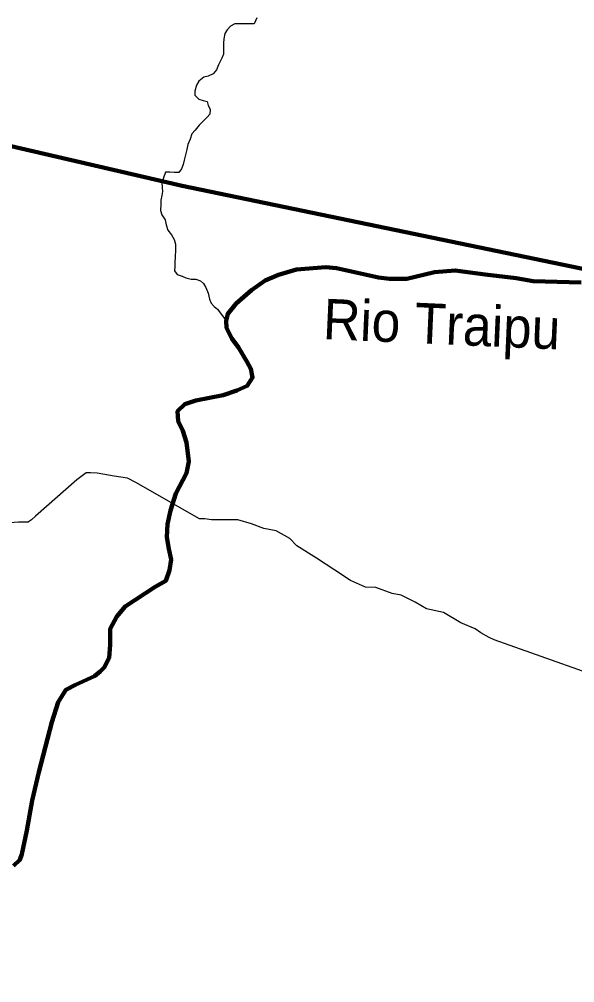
# Model space of a CAD drawing. Extents: x -1643653 to 4543381, y 1624270 to 13878484.
# Drawn here: x 722813 to 729677, y 8926255 to 8938163 of the extents above; entities that cross this region are included whole.
import ezdxf
from ezdxf.enums import TextEntityAlignment as Align

# ---------------------------------------------------------------- set-up
doc = ezdxf.new("R2010")
doc.units = 0
doc.header["$LTSCALE"] = 200
for name, color, linetype, lineweight in [('12', 7, 'Continuous', 25), ('24', 7, 'Continuous', 25), ('53', 7, 'Continuous', 106), ('60', 7, 'Continuous', 13), ('9', 7, 'Continuous', 90)]:
    doc.layers.add(name, color=color, linetype=linetype, lineweight=lineweight)
doc.layers.add('49', color=7, linetype='Continuous')

msp = doc.modelspace()

# ---------------------------------------------------------------- linework, layer by layer
at = {"layer": '12'}
for points in [[(723524.2, 8932470.5), (723013.1, 8932023.2), (722964.6, 8931975.3), (722928.4, 8931953)], [(729842.6, 8930080), (728682.6, 8930494.7), (728621.5, 8930520.3), (728514.8, 8930581.6), (728448.7, 8930627.6), (728270.7, 8930704.3), (728057.2, 8930832.1), (727843.4, 8930878.3), (727706.2, 8930960.1), (727614.7, 8931006.1), (727533.3, 8931047), (727421.3, 8931067.6), (727217.8, 8931139.3), (727090.4, 8931144.6), (726907.3, 8931226.4), (726714.2, 8931354.1), (726485.5, 8931502.3), (726241.6, 8931655.6), (726155.3, 8931747.4), (725987.5, 8931839.4), (725834.8, 8931870.3), (725682.2, 8931926.6), (725514.3, 8931977.8), (725392, 8931978.1), (725274.8, 8931978.3), (725188.2, 8931978.4), (725106.8, 8931988.8), (725040.5, 8931988.9), (724252.6, 8932438.6), (724150.9, 8932489.8), (723987.9, 8932515.5), (723774.1, 8932551.6), (723692.6, 8932556.8), (723641.7, 8932556.9), (723524.2, 8932470.5)], [(719465.7, 8931582), (719776.2, 8931594.6), (719960.1, 8931621.3), (720108, 8931671.9), (720470.6, 8931895.4), (720598.2, 8931961.4), (720664.5, 8932002), (720792.1, 8932052.7), (720970.4, 8932052.4), (721113, 8932057.2), (721235.3, 8932046.8), (721439, 8932046.4), (721540.8, 8932020.8), (721759.6, 8931949.1), (721968.3, 8931907.9), (722065, 8931877.2), (722233.1, 8931866.7), (722309.4, 8931841.1), (722477.5, 8931835.7), (722554, 8931861), (722651, 8931906.7), (722697, 8931942.3), (722804, 8931952.2), (722928.4, 8931953)]]:
    msp.add_lwpolyline(points, dxfattribs=at)
at = {"layer": '24'}
for points in [[(725748, 8938182.8), (725717, 8938106.6), (725544.1, 8938107.6), (725478, 8938108), (725421.8, 8938077.8), (725380.8, 8938032.2), (725355.1, 8937986.6), (725339.3, 8937920.5), (725339, 8937869.5), (725338.6, 8937818.6), (725338, 8937732.1), (725317.3, 8937681.2), (725276.1, 8937600), (725250.2, 8937539.1), (725207.8, 8937489.4), (725146.5, 8937460.6), (725092.5, 8937446.2), (725030.6, 8937397.8), (725004.8, 8937347.1), (724984, 8937275.9), (724983.6, 8937225), (725034.1, 8937173.8), (725084.8, 8937158.2), (725135.6, 8937147.7), (725145.5, 8937096.7), (725170.6, 8937050.7), (725170.1, 8936989.6), (725134.3, 8936954.2), (725093.3, 8936913.7), (725037, 8936852.9), (724985.7, 8936792.1), (724944.7, 8936746.5), (724923.9, 8936680.5), (724898, 8936614.4), (724882.3, 8936553.4), (724866.6, 8936487.3), (724850.9, 8936421.2), (724840.4, 8936370.3), (724819.6, 8936314.4), (724783.7, 8936268.8), (724732.8, 8936269.1), (724671.9, 8936274.6), (724621, 8936274.9)], [(724621, 8936274.9), (724573, 8936146.7), (724577.7, 8936085.6), (724582.4, 8936034.6), (724577, 8935983.7), (724561.3, 8935927.8), (724561, 8935876.9), (724560.4, 8935800.5), (724575.3, 8935744.4), (724615.6, 8935683), (724630.4, 8935621.8), (724650.3, 8935555.5), (724695.7, 8935499.2), (724725.8, 8935443), (724745.7, 8935381.8), (724745.2, 8935310.5), (724739.6, 8935229), (724734, 8935157.8), (724733.7, 8935106.9), (724733.3, 8935055.9), (724763.5, 8935009.9), (724824.4, 8934989.2), (724870, 8934968.5), (724936, 8934952.8), (724997.1, 8934952.5), (725052.8, 8934931.8), (725088.2, 8934895.9), (725118.4, 8934849.9), (725148.4, 8934778.4), (725163.2, 8934701.9), (725183.2, 8934656), (725223.6, 8934615), (725264, 8934579.1), (725368.5, 8934436.4)]]:
    msp.add_lwpolyline(points, dxfattribs=at)
at = {"layer": '24', "lineweight": 53}
for points in [[(726733.4, 8935086.7), (726602, 8935101.3), (726237.1, 8935072), (726018.1, 8935006.3), (725850.2, 8934933.2), (725682.3, 8934816.3), (725492.6, 8934648.3), (725390.4, 8934524.1), (725368.5, 8934436.4), (725375.8, 8934348.7), (725441.5, 8934217.2), (725521.8, 8934107.6), (725624, 8933932.2), (725675.1, 8933844.6), (725697, 8933734.9), (725631.3, 8933632.7), (725499.9, 8933574.2), (725332, 8933515.8), (724996.3, 8933450), (724857.6, 8933406.2), (724770, 8933318.5), (724777.3, 8933194.3), (724835.7, 8933077.4), (724879.5, 8932931.2), (724908.7, 8932697.4), (724879.5, 8932551.3), (724748.1, 8932302.9), (724682.4, 8932091), (724645.9, 8931922.9), (724638.6, 8931762.2), (724660.5, 8931616.1), (724689.7, 8931484.6), (724667.8, 8931353), (724624, 8931221.5), (724492.7, 8931148.4), (724120.4, 8930907.3), (724018.2, 8930783.1)], [(729755, 8934911.3), (729163.8, 8934925.9), (728952.2, 8934962.4), (728571.5, 8935009.7), (728200.4, 8935057.4), (727944.9, 8935035.5), (727601.9, 8934955.1), (727390.2, 8934955.1), (727251.6, 8934969.8), (726733.4, 8935086.7)], [(724018.2, 8930783.1), (723938, 8930629.7), (723938, 8930432.4), (723924.2, 8930271.2), (723861.2, 8930151.4), (723813.9, 8930103.6), (723741.7, 8930044.3), (723507.3, 8929935.6), (723390.6, 8929877.1), (723295.7, 8929723.7), (723215.4, 8929475.3), (723055.5, 8928859.6), (722973.7, 8928506.8), (722908.8, 8928138.2), (722843.2, 8927845.9), (722821.3, 8927772.9), (722741, 8927699.8)]]:
    msp.add_lwpolyline(points, dxfattribs=at)
at = {"layer": '53'}
for points in [[(726733.4, 8935086.7), (726602, 8935101.3), (726237.1, 8935072), (726018.1, 8935006.3), (725850.2, 8934933.2), (725682.3, 8934816.3), (725492.6, 8934648.3), (725390.4, 8934524.1), (725368.5, 8934436.4), (725375.8, 8934348.7), (725441.5, 8934217.2), (725521.8, 8934107.6), (725624, 8933932.2), (725675.1, 8933844.6), (725697, 8933734.9), (725631.3, 8933632.7), (725499.9, 8933574.2), (725332, 8933515.8), (724996.3, 8933450), (724857.6, 8933406.2), (724770, 8933318.5), (724777.3, 8933194.3), (724835.7, 8933077.4), (724879.5, 8932931.2), (724908.7, 8932697.4), (724879.5, 8932551.3), (724748.1, 8932302.9), (724682.4, 8932091), (724645.9, 8931922.9), (724638.6, 8931762.2), (724660.5, 8931616.1), (724689.7, 8931484.6), (724667.8, 8931353), (724624, 8931221.5), (724492.7, 8931148.4), (724120.4, 8930907.3), (724018.2, 8930783.1)], [(726733.4, 8935086.7), (726602, 8935101.3), (726237.1, 8935072), (726018.1, 8935006.3), (725850.2, 8934933.2), (725682.3, 8934816.3), (725492.6, 8934648.3), (725390.4, 8934524.1), (725368.5, 8934436.4), (725375.8, 8934348.7), (725441.5, 8934217.2), (725521.8, 8934107.6), (725624, 8933932.2), (725675.1, 8933844.6), (725697, 8933734.9), (725631.3, 8933632.7), (725499.9, 8933574.2), (725332, 8933515.8), (724996.3, 8933450), (724857.6, 8933406.2), (724770, 8933318.5), (724777.3, 8933194.3), (724835.7, 8933077.4), (724879.5, 8932931.2), (724908.7, 8932697.4), (724879.5, 8932551.3), (724748.1, 8932302.9), (724682.4, 8932091), (724645.9, 8931922.9), (724638.6, 8931762.2), (724660.5, 8931616.1), (724689.7, 8931484.6), (724667.8, 8931353), (724624, 8931221.5), (724492.7, 8931148.4), (724120.4, 8930907.3), (724018.2, 8930783.1)], [(726733.4, 8935086.7), (726602, 8935101.3), (726237.1, 8935072), (726018.1, 8935006.3), (725850.2, 8934933.2), (725682.3, 8934816.3), (725492.6, 8934648.3), (725390.4, 8934524.1), (725368.5, 8934436.4), (725375.8, 8934348.7), (725441.5, 8934217.2), (725521.8, 8934107.6), (725624, 8933932.2), (725675.1, 8933844.6), (725697, 8933734.9), (725631.3, 8933632.7), (725499.9, 8933574.2), (725332, 8933515.8), (724996.3, 8933450), (724857.6, 8933406.2), (724770, 8933318.5), (724777.3, 8933194.3), (724835.7, 8933077.4), (724879.5, 8932931.2), (724908.7, 8932697.4), (724879.5, 8932551.3), (724748.1, 8932302.9), (724682.4, 8932091), (724645.9, 8931922.9), (724638.6, 8931762.2), (724660.5, 8931616.1), (724689.7, 8931484.6), (724667.8, 8931353), (724624, 8931221.5), (724492.7, 8931148.4), (724120.4, 8930907.3), (724018.2, 8930783.1)], [(729755, 8934911.3), (729163.8, 8934925.9), (728952.2, 8934962.4), (728571.5, 8935009.7), (728200.4, 8935057.4), (727944.9, 8935035.5), (727601.9, 8934955.1), (727390.2, 8934955.1), (727251.6, 8934969.8), (726733.4, 8935086.7)], [(729755, 8934911.3), (729163.8, 8934925.9), (728952.2, 8934962.4), (728571.5, 8935009.7), (728200.4, 8935057.4), (727944.9, 8935035.5), (727601.9, 8934955.1), (727390.2, 8934955.1), (727251.6, 8934969.8), (726733.4, 8935086.7)], [(729755, 8934911.3), (729163.8, 8934925.9), (728952.2, 8934962.4), (728571.5, 8935009.7), (728200.4, 8935057.4), (727944.9, 8935035.5), (727601.9, 8934955.1), (727390.2, 8934955.1), (727251.6, 8934969.8), (726733.4, 8935086.7)], [(724018.2, 8930783.1), (723938, 8930629.7), (723938, 8930432.4), (723924.2, 8930271.2), (723861.2, 8930151.4), (723813.9, 8930103.6), (723741.7, 8930044.3), (723507.3, 8929935.6), (723390.6, 8929877.1), (723295.7, 8929723.7), (723215.4, 8929475.3), (723055.5, 8928859.6), (722973.7, 8928506.8), (722908.8, 8928138.2), (722843.2, 8927845.9), (722821.3, 8927772.9), (722741, 8927699.8)], [(724018.2, 8930783.1), (723938, 8930629.7), (723938, 8930432.4), (723924.2, 8930271.2), (723861.2, 8930151.4), (723813.9, 8930103.6), (723741.7, 8930044.3), (723507.3, 8929935.6), (723390.6, 8929877.1), (723295.7, 8929723.7), (723215.4, 8929475.3), (723055.5, 8928859.6), (722973.7, 8928506.8), (722908.8, 8928138.2), (722843.2, 8927845.9), (722821.3, 8927772.9), (722741, 8927699.8)], [(724018.2, 8930783.1), (723938, 8930629.7), (723938, 8930432.4), (723924.2, 8930271.2), (723861.2, 8930151.4), (723813.9, 8930103.6), (723741.7, 8930044.3), (723507.3, 8929935.6), (723390.6, 8929877.1), (723295.7, 8929723.7), (723215.4, 8929475.3), (723055.5, 8928859.6), (722973.7, 8928506.8), (722908.8, 8928138.2), (722843.2, 8927845.9), (722821.3, 8927772.9), (722741, 8927699.8)]]:
    msp.add_lwpolyline(points, dxfattribs=at)
at = {"layer": '60', "lineweight": 25}
msp.add_spline([(814781, 9009175.5), (814787.2, 9009173.4), (814796.9, 9009173.4), (814799.4, 9009172.4), (814805.1, 9009174.5), (814805.6, 9009176.5), (814811.7, 9009179.5), (814811.7, 9009179.5), (814801.5, 9009181), (814790.7, 9009181.5), (814784.1, 9009183.1), (814777.4, 9009185.1), (814778.4, 9009175.5)], degree=3, dxfattribs=at)
at = {"layer": '9'}
for points in [[(696242, 8937672.8), (702061.8, 8937200.5), (702208.9, 8933124.7), (710319.1, 8936704.6), (716154, 8938115.2), (724825.2, 8936103.1), (730092.7, 8935013.9)], [(726733.4, 8935086.7), (726602, 8935101.3), (726237.1, 8935072), (726018.1, 8935006.3), (725850.2, 8934933.2), (725682.3, 8934816.3), (725492.6, 8934648.3), (725390.4, 8934524.1), (725368.5, 8934436.4), (725375.8, 8934348.7), (725441.5, 8934217.2), (725521.8, 8934107.6), (725624, 8933932.2), (725675.1, 8933844.6), (725697, 8933734.9), (725631.3, 8933632.7), (725499.9, 8933574.2), (725332, 8933515.8), (724996.3, 8933450), (724857.6, 8933406.2), (724770, 8933318.5), (724777.3, 8933194.3), (724835.7, 8933077.4), (724879.5, 8932931.2), (724908.7, 8932697.4), (724879.5, 8932551.3), (724748.1, 8932302.9), (724682.4, 8932091), (724645.9, 8931922.9), (724638.6, 8931762.2), (724660.5, 8931616.1), (724689.7, 8931484.6), (724667.8, 8931353), (724624, 8931221.5), (724492.7, 8931148.4), (724120.4, 8930907.3), (724018.2, 8930783.1)], [(729755, 8934911.3), (729163.8, 8934925.9), (728952.2, 8934962.4), (728571.5, 8935009.7), (728200.4, 8935057.4), (727944.9, 8935035.5), (727601.9, 8934955.1), (727390.2, 8934955.1), (727251.6, 8934969.8), (726733.4, 8935086.7)], [(724018.2, 8930783.1), (723938, 8930629.7), (723938, 8930432.4), (723924.2, 8930271.2), (723861.2, 8930151.4), (723813.9, 8930103.6), (723741.7, 8930044.3), (723507.3, 8929935.6), (723390.6, 8929877.1), (723295.7, 8929723.7), (723215.4, 8929475.3), (723055.5, 8928859.6), (722973.7, 8928506.8), (722908.8, 8928138.2), (722843.2, 8927845.9), (722821.3, 8927772.9), (722741, 8927699.8)]]:
    msp.add_lwpolyline(points, dxfattribs=at)

# ---------------------------------------------------------------- texts
at = {"layer": '49', "width": 0.95}
msp.add_text('Rio Traipu', height=500, rotation=357.482, dxfattribs=at).set_placement((728023.7, 8934146.6), align=Align.CENTER)

doc.saveas('drawing.dxf')
